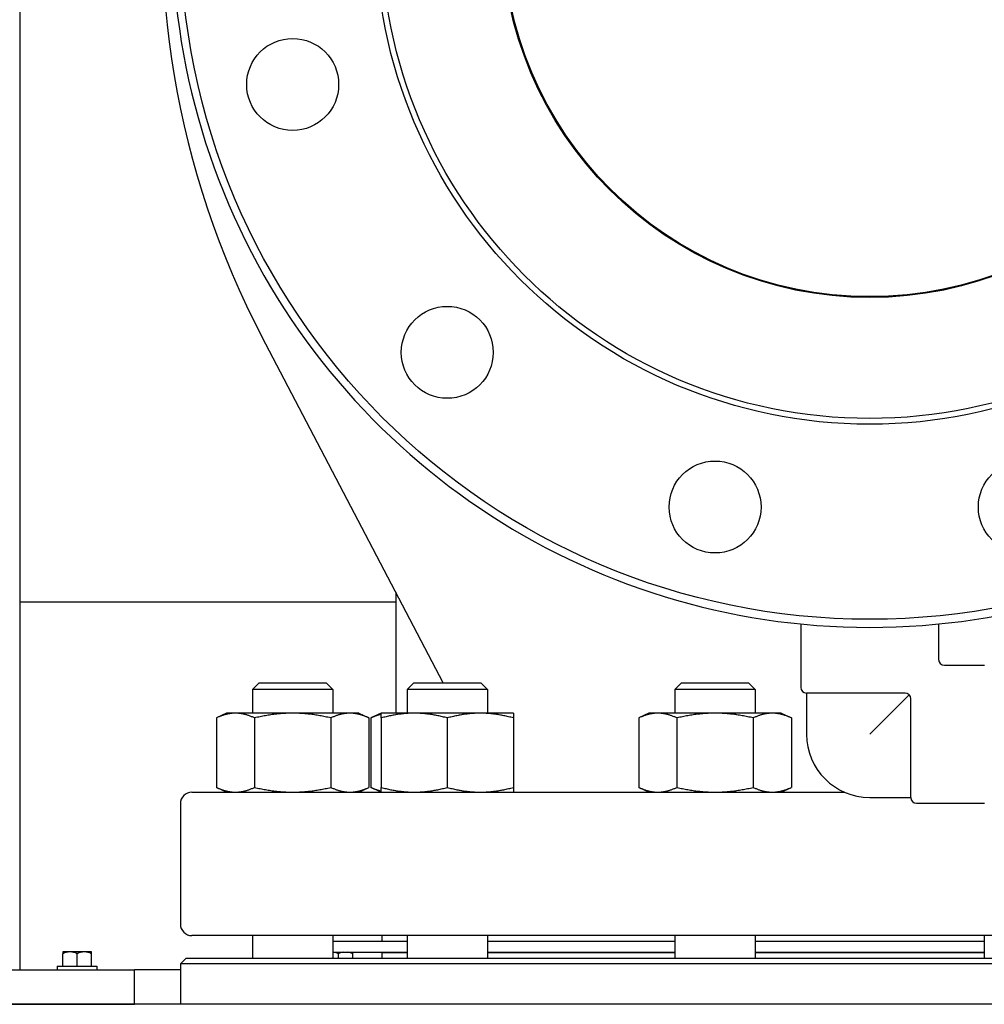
# Model space of a CAD drawing. Header units: inches. Extents: x 18 to 846, y -44 to 561.
# Tile 445 of 642: x 426 to 436, y 255 to 266. Entities that reach past the tile are written whole.
import ezdxf

# ---------------------------------------------------------------- set-up
doc = ezdxf.new("R2010")
doc.units = ezdxf.units.IN
doc.header["$LTSCALE"] = 24
doc.header["$MEASUREMENT"] = 0
doc.layers.add('Visible (ANSI)', color=7, linetype='Continuous', lineweight=30)

msp = doc.modelspace()

# ---------------------------------------------------------------- linework, layer by layer
at = {"layer": 'Visible (ANSI)'}
for p, q in [((425.92943, 290.9565), (425.92943, 255.2065)), ((430.53924, 258.329), (428.56975, 262.08633)), ((430.02218, 259.31544), (430.02218, 257.998)), ((430.02218, 259.2065), (425.92943, 259.2065)), ((434.42843, 258.96816), (434.42843, 258.279)), ((435.92843, 258.96816), (435.92843, 258.5815)), ((435.99093, 258.519), (436.42843, 258.519)), ((428.53533, 258.329), (428.46241, 258.25609)), ((428.53533, 258.329), (429.26449, 258.329)), ((429.26449, 258.329), (429.33741, 258.25609)), ((430.21765, 258.329), (430.14473, 258.25609)), ((430.21765, 258.329), (430.94682, 258.329)), ((430.94682, 258.329), (431.01973, 258.25609)), ((433.13152, 258.329), (433.05861, 258.25609)), ((433.13152, 258.329), (433.86069, 258.329)), ((433.86069, 258.329), (433.93361, 258.25609)), ((429.33741, 258.25609), (428.46241, 258.25609)), ((428.46241, 258.25609), (428.46241, 257.998)), ((429.33741, 258.25609), (429.33741, 257.998)), ((431.01973, 258.25609), (430.14473, 258.25609)), ((430.14473, 258.25609), (430.14473, 257.998)), ((431.01973, 258.25609), (431.01973, 257.998)), ((433.93361, 258.25609), (433.05861, 258.25609)), ((433.05861, 258.25609), (433.05861, 257.998)), ((433.93361, 258.25609), (433.93361, 257.998)), ((435.56343, 258.2165), (434.49093, 258.2165)), ((434.49093, 258.2165), (434.49093, 257.769)), ((435.60762, 258.1982), (435.17843, 257.769)), ((435.62593, 257.0815), (435.62593, 258.154)), ((428.18091, 257.998), (428.06968, 257.94613)), ((428.27724, 257.998), (428.18091, 257.998)), ((428.89991, 257.998), (428.27724, 257.998)), ((429.52258, 257.998), (428.89991, 257.998)), ((429.61891, 257.998), (429.52258, 257.998)), ((429.61891, 257.998), (429.73014, 257.94613)), ((429.86323, 257.998), (429.75201, 257.94613)), ((430.22273, 257.998), (429.86323, 257.998)), ((430.94173, 257.998), (430.22273, 257.998)), ((431.30123, 257.998), (430.94173, 257.998)), ((432.77711, 257.998), (432.66588, 257.94613)), ((432.87343, 257.998), (432.77711, 257.998)), ((433.49611, 257.998), (432.87343, 257.998)), ((434.11878, 257.998), (433.49611, 257.998)), ((434.21511, 257.998), (434.11878, 257.998)), ((434.21511, 257.998), (434.32633, 257.94613)), ((428.06968, 257.94613), (428.06968, 257.19087)), ((428.4848, 257.94613), (428.4848, 257.19087)), ((429.31503, 257.94613), (429.31503, 257.19087)), ((429.73014, 257.94613), (429.73014, 257.19087)), ((429.75201, 257.94613), (429.75201, 257.19087)), ((429.86323, 257.94613), (429.86323, 257.19087)), ((430.58223, 257.94613), (430.58223, 257.19087)), ((431.30123, 257.94613), (431.30123, 257.19087)), ((432.66588, 257.94613), (432.66588, 257.19087)), ((433.08099, 257.94613), (433.08099, 257.19087)), ((433.91122, 257.94613), (433.91122, 257.19087)), ((434.32633, 257.94613), (434.32633, 257.19087)), ((427.80343, 257.139), (434.90319, 257.139)), ((428.18091, 257.139), (428.06968, 257.19087)), ((429.61891, 257.139), (429.73014, 257.19087)), ((429.86323, 257.139), (429.75201, 257.19087)), ((432.77711, 257.139), (432.66588, 257.19087)), ((434.21511, 257.139), (434.32633, 257.19087)), ((435.17843, 257.0815), (435.62593, 257.0815)), ((427.67843, 257.014), (427.67843, 255.704)), ((435.68843, 257.019), (436.42843, 257.019)), ((442.55343, 255.579), (427.80343, 255.579)), ((428.46241, 255.579), (428.46241, 255.334)), ((429.33741, 255.579), (429.33741, 255.334)), ((429.86843, 255.579), (429.86843, 255.519)), ((430.14473, 255.579), (430.14473, 255.334)), ((431.01973, 255.579), (431.01973, 255.334)), ((433.05861, 255.579), (433.05861, 255.334)), ((433.93361, 255.579), (433.93361, 255.334)), ((436.42325, 255.579), (436.42325, 255.334)), ((429.33741, 255.519), (430.14473, 255.519)), ((431.01973, 255.519), (433.05861, 255.519)), ((433.93361, 255.519), (436.42325, 255.519)), ((426.47643, 255.4005), (426.39843, 255.4005)), ((426.39843, 255.4005), (426.39843, 255.38128)), ((426.39843, 255.2455), (426.39843, 255.38128)), ((426.63243, 255.4005), (426.47643, 255.4005)), ((426.55443, 255.2455), (426.55443, 255.38128)), ((426.71043, 255.4005), (426.63243, 255.4005)), ((426.71043, 255.38128), (426.71043, 255.4005)), ((426.71043, 255.2455), (426.71043, 255.38128)), ((427.74093, 255.334), (427.67843, 255.2715)), ((427.74093, 255.334), (442.61593, 255.334)), ((429.33741, 255.399), (430.14473, 255.399)), ((429.39718, 255.334), (429.39718, 255.38128)), ((429.55318, 255.38128), (429.55318, 255.399)), ((429.55318, 255.334), (429.55318, 255.38128)), ((429.86843, 255.394), (430.14473, 255.394)), ((429.86843, 255.394), (429.86843, 255.334)), ((429.98843, 255.399), (429.98843, 255.394)), ((431.01973, 255.399), (433.05861, 255.399)), ((431.01973, 255.394), (433.05861, 255.394)), ((433.93361, 255.399), (436.42325, 255.399)), ((433.93361, 255.394), (436.42325, 255.394)), ((423.17943, 255.2065), (427.17943, 255.2065)), ((426.33843, 255.2455), (426.77043, 255.2455)), ((426.33843, 255.2455), (426.33843, 255.2065)), ((426.77043, 255.2455), (426.77043, 255.2065)), ((427.67843, 255.2065), (427.17943, 255.2065)), ((427.17943, 254.8315), (427.17943, 255.2065)), ((442.67843, 255.2715), (427.67843, 255.2715)), ((427.67843, 255.2715), (427.67843, 254.8315)), ((534.17843, 254.8315), (336.17843, 254.8315)), ((423.17943, 254.8315), (427.17943, 254.8315))]:
    msp.add_line(p, q, dxfattribs=at)
for centre, radius in [((435.17843, 266.519), 7.5), ((435.17843, 266.519), 5.378), ((435.17843, 266.519), 5.315), ((435.17843, 266.519), 4), ((435.17843, 266.519), 3.99), ((428.89991, 264.83668), 0.5), ((430.58223, 261.92281), 0.5), ((433.49611, 260.24048), 0.5), ((436.86075, 260.24048), 0.5)]:
    msp.add_circle(centre, radius, dxfattribs=at)
for centre, radius, start, end in [((437.02625, 266.519), 9.54783, 136.081373, 207.662302), ((435.17843, 266.519), 7.588, 134.247392, 45.752608), ((435.99093, 258.5815), 0.0625, 180, 270), ((434.49093, 258.279), 0.0625, 180, 270), ((435.56343, 258.154), 0.0625, 0, 90), ((435.17843, 257.769), 0.6875, 180, 270), ((427.80343, 257.014), 0.125, 90, 180), ((435.68843, 257.0815), 0.0625, 180, 270), ((427.80343, 255.704), 0.125, 180, 270)]:
    msp.add_arc(centre, radius, start, end, dxfattribs=at)
for centre, start_param, end_param in [((426.47643, 255.17988), 0, 0.42053434), ((426.47643, 255.17988), 5.86265097, 6.28318531), ((426.63243, 255.17988), 0, 0.42053434), ((426.63243, 255.17988), 5.86265097, 6.28318531), ((429.31918, 255.17988), 5.86265097, 6.16650778), ((429.47518, 255.17988), 0.11667752, 0.42053434), ((429.47518, 255.17988), 5.86265097, 6.16650778)]:
    msp.add_ellipse(centre, major_axis=(0, 0.22062), ratio=0.8660254, start_param=start_param, end_param=end_param, dxfattribs=at)
for points, weights in [([(428.27724, 257.998), (428.18091, 257.998), (428.06968, 257.94613)], [1, 1.0379548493, 1]), ([(428.4848, 257.94613), (428.37357, 257.998), (428.27724, 257.998)], [1, 1.0379548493, 1]), ([(428.89991, 257.998), (428.70726, 257.998), (428.4848, 257.94613)], [1, 1.0379548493, 1]), ([(429.31503, 257.94613), (429.09257, 257.998), (428.89991, 257.998)], [1, 1.0379548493, 1]), ([(429.52258, 257.998), (429.42626, 257.998), (429.31503, 257.94613)], [1, 1.0379548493, 1]), ([(429.73014, 257.94613), (429.61891, 257.998), (429.52258, 257.998)], [1, 1.0379548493, 1]), ([(429.86323, 257.94613), (429.86323, 257.998), (429.86323, 257.998)], [1, 1.0379548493, 1]), ([(430.22273, 257.998), (430.05589, 257.998), (429.86323, 257.94613)], [1, 1.0379548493, 1]), ([(430.58223, 257.94613), (430.38958, 257.998), (430.22273, 257.998)], [1, 1.0379548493, 1]), ([(430.94173, 257.998), (430.77489, 257.998), (430.58223, 257.94613)], [1, 1.0379548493, 1]), ([(431.30123, 257.94613), (431.10858, 257.998), (430.94173, 257.998)], [1, 1.0379548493, 1]), ([(431.30123, 257.998), (431.30123, 257.998), (431.30123, 257.94613)], [1, 1.0379548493, 1]), ([(432.87343, 257.998), (432.77711, 257.998), (432.66588, 257.94613)], [1, 1.0379548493, 1]), ([(433.08099, 257.94613), (432.96976, 257.998), (432.87343, 257.998)], [1, 1.0379548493, 1]), ([(433.49611, 257.998), (433.30345, 257.998), (433.08099, 257.94613)], [1, 1.0379548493, 1]), ([(433.91122, 257.94613), (433.68876, 257.998), (433.49611, 257.998)], [1, 1.0379548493, 1]), ([(434.11878, 257.998), (434.02245, 257.998), (433.91122, 257.94613)], [1, 1.0379548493, 1]), ([(434.32633, 257.94613), (434.21511, 257.998), (434.11878, 257.998)], [1, 1.0379548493, 1]), ([(429.86323, 257.98617), (429.81065, 257.97348), (429.75201, 257.94613)], [1.01895290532, 1.01965956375, 1]), ([(428.06968, 257.19087), (428.18091, 257.139), (428.27724, 257.139)], [1, 1.0379548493, 1]), ([(428.27724, 257.139), (428.37357, 257.139), (428.4848, 257.19087)], [1, 1.0379548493, 1]), ([(428.4848, 257.19087), (428.70726, 257.139), (428.89991, 257.139)], [1, 1.0379548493, 1]), ([(428.89991, 257.139), (429.09257, 257.139), (429.31503, 257.19087)], [1, 1.0379548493, 1]), ([(429.31503, 257.19087), (429.42626, 257.139), (429.52258, 257.139)], [1, 1.0379548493, 1]), ([(429.52258, 257.139), (429.61891, 257.139), (429.73014, 257.19087)], [1, 1.0379548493, 1]), ([(429.75201, 257.19087), (429.81065, 257.16352), (429.86323, 257.15083)], [1, 1.01965956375, 1.01895290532]), ([(429.86323, 257.19087), (430.05589, 257.139), (430.22273, 257.139)], [1, 1.0379548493, 1]), ([(429.86323, 257.139), (429.86323, 257.139), (429.86323, 257.19087)], [1, 1.0379548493, 1]), ([(430.22273, 257.139), (430.38958, 257.139), (430.58223, 257.19087)], [1, 1.0379548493, 1]), ([(430.58223, 257.19087), (430.77489, 257.139), (430.94173, 257.139)], [1, 1.0379548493, 1]), ([(430.94173, 257.139), (431.10858, 257.139), (431.30123, 257.19087)], [1, 1.0379548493, 1]), ([(431.30123, 257.19087), (431.30123, 257.139), (431.30123, 257.139)], [1, 1.0379548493, 1]), ([(432.66588, 257.19087), (432.77711, 257.139), (432.87343, 257.139)], [1, 1.0379548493, 1]), ([(432.87343, 257.139), (432.96976, 257.139), (433.08099, 257.19087)], [1, 1.0379548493, 1]), ([(433.08099, 257.19087), (433.30345, 257.139), (433.49611, 257.139)], [1, 1.0379548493, 1]), ([(433.49611, 257.139), (433.68876, 257.139), (433.91122, 257.19087)], [1, 1.0379548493, 1]), ([(433.91122, 257.19087), (434.02245, 257.139), (434.11878, 257.139)], [1, 1.0379548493, 1]), ([(434.11878, 257.139), (434.21511, 257.139), (434.32633, 257.19087)], [1, 1.0379548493, 1])]:
    msp.add_rational_spline(points, weights, degree=2, dxfattribs=at)

doc.saveas('drawing.dxf')
